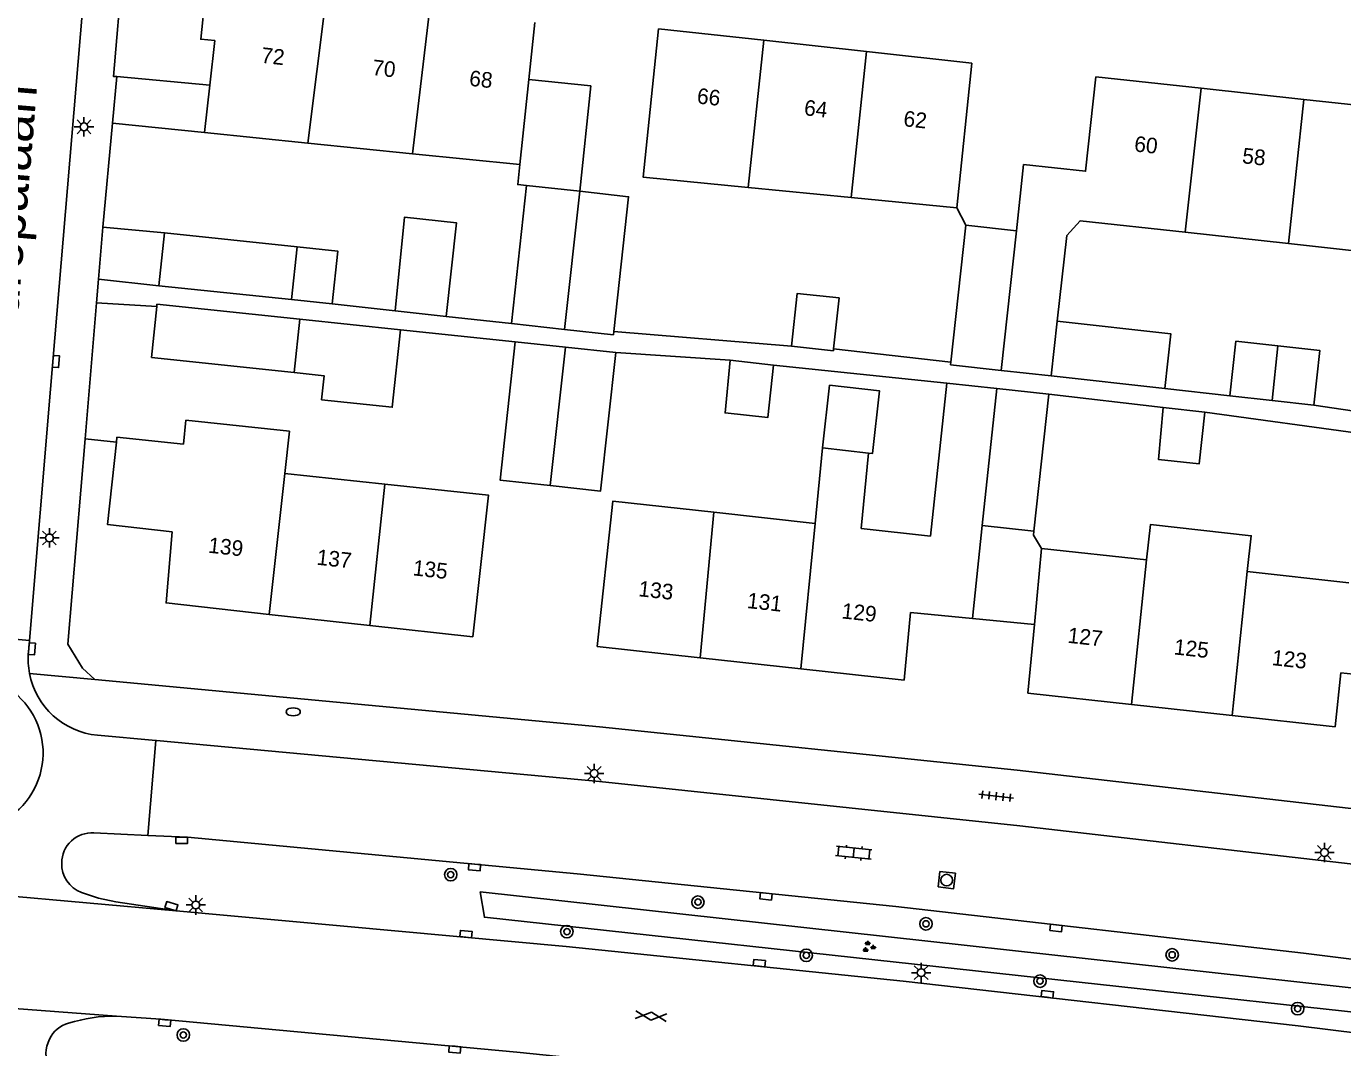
# Model space of a CAD drawing. Extents: x 131000 to 133014, y 396499 to 399001.
# Drawn here: x 131330.3 to 131414.7, y 397713.3 to 397778.9 of the extents above; entities that cross this region are included whole.
import ezdxf

# ---------------------------------------------------------------- set-up
doc = ezdxf.new("R2010")
doc.units = 0
for name, color, linetype in [('gg-afsc-erfafscheiding', 7, 'Continuous'), ('gg-afsc-muur', 7, 'Continuous'), ('gg-anno-huisnummerreeks BGT', 7, 'Continuous'), ('gg-anno-openbare ruimte label', 7, 'Continuous'), ('gg-bbg-bijgebouw', 7, 'Continuous'), ('gg-bbg-gedigitaliseerde bebouwing', 7, 'Continuous'), ('gg-bbg-gedigitaliseerde bijgebouw', 7, 'Continuous'), ('gg-bbg-hoofdgebouw', 7, 'Continuous'), ('gg-bbg-luifel en loopbrug', 7, 'Continuous'), ('gg-bbg-tussenscheiding', 7, 'Continuous'), ('gg-knt-verharding', 7, 'Continuous'), ('gt-grn-groengrens', 7, 'Continuous'), ('gt-grn-weggrens', 7, 'Continuous'), ('gt-symb-boom', 7, 'Continuous'), ('gt-symb-brandkraan', 7, 'Continuous'), ('gt-symb-gesloten verharding', 7, 'Continuous'), ('gt-symb-groenvak', 7, 'Continuous'), ('gt-symb-klinker verharding', 7, 'Continuous'), ('gt-symb-kolk', 7, 'Continuous'), ('gt-symb-lichtmast', 7, 'Continuous'), ('gt-symb-rioolschacht', 7, 'Continuous'), ('gt-symb-tegel verharding', 7, 'Continuous')]:
    doc.layers.add(name, color=color, linetype=linetype)

# ---------------------------------------------------------------- blocks, each defined once
blk = doc.blocks.new('gt0-BOOM')
at = {"layer": 'gt-symb-boom'}
for radius in [0.4, 0.2]:
    blk.add_circle((0, 0), radius, dxfattribs=at)
blk = doc.blocks.new('gt0-KOLK')
at = {"layer": 'gt-symb-kolk'}
blk.add_lwpolyline([(0, 0), (0.375, 0), (0.375, 0.4), (-0.375, 0.4), (-0.375, 0), (0, 0)], dxfattribs=at)
blk = doc.blocks.new('gt0-LMAST')
at = {"layer": 'gt-symb-lichtmast'}
for p, q in [((-0.182, 0.173), (-0.447, 0.438)), ((-0.005, 0.246), (-0.005, 0.621)), ((0.172, 0.173), (0.437, 0.438)), ((-0.255, -0.004), (-0.63, -0.004)), ((-0.182, -0.181), (-0.447, -0.446)), ((-0.005, -0.254), (-0.005, -0.629)), ((0.437, -0.446), (0.172, -0.181)), ((0.245, -0.004), (0.62, -0.004))]:
    blk.add_line(p, q, dxfattribs=at)
blk.add_circle((-0.005, -0.004), 0.25, dxfattribs=at)
blk = doc.blocks.new('gt0-TEG1')
at = {"layer": 'gt-symb-tegel verharding'}
for p, q in [((-1.125, 0), (1.125, 0)), ((-0.9, -0.25), (-0.9, 0.25)), ((-0.45, -0.25), (-0.45, 0.25)), ((0, -0.25), (0, 0.25)), ((0.45, -0.25), (0.45, 0.25)), ((0.9, -0.25), (0.9, 0.25))]:
    blk.add_line(p, q, dxfattribs=at)
blk = doc.blocks.new('gt0-KL1')
at = {"layer": 'gt-symb-klinker verharding'}
for p, q in [((-1.15, 0.3), (1.15, 0.3)), ((-1, -0.3), (-1, 0.3)), ((-0.5, 0.3), (-0.5, 0.45)), ((0, -0.3), (0, 0.3)), ((0.5, 0.3), (0.5, 0.45)), ((1, -0.3), (1, 0.3)), ((-1.15, -0.3), (1.15, -0.3)), ((-0.5, -0.45), (-0.5, -0.3)), ((0.5, -0.45), (0.5, -0.3))]:
    blk.add_line(p, q, dxfattribs=at)
blk = doc.blocks.new('gt0-GRVAK')
at = {"layer": 'gt-symb-groenvak'}
for p, q in [((-0.11, 0.189), (-0.228, 0.24)), ((-0.182, 0.153), (0.088, 0.153)), ((-0.091, 0.211), (-0.156, 0.322)), ((-0.047, 0.214), (-0.047, 0.393)), ((-0.004, 0.211), (0.061, 0.322)), ((0.015, 0.189), (0.133, 0.24)), ((0.262, -0.052), (0.197, 0.059)), ((0.305, -0.049), (0.305, 0.13)), ((0.349, -0.052), (0.414, 0.059)), ((-0.245, -0.228), (-0.363, -0.177)), ((-0.318, -0.264), (-0.047, -0.264)), ((-0.226, -0.206), (-0.291, -0.095)), ((-0.183, -0.203), (-0.183, -0.024)), ((-0.139, -0.206), (-0.074, -0.095)), ((-0.12, -0.228), (-0.002, -0.177)), ((0.243, -0.074), (0.125, -0.023)), ((0.17, -0.11), (0.441, -0.11)), ((0.368, -0.074), (0.486, -0.023))]:
    blk.add_line(p, q, dxfattribs=at)
blk = doc.blocks.new('gt0-RS')
at = {"layer": 'gt-symb-rioolschacht'}
blk.add_lwpolyline([(-0.5, -0.5), (0.5, -0.5), (0.5, 0.5), (-0.5, 0.5)], close=True, dxfattribs=at)
blk.add_circle((0, 0), 0.375, dxfattribs=at)
blk = doc.blocks.new('gt0-BR')
at = {"layer": 'gt-symb-brandkraan'}
for centre, radius, start, end in [((-0.244, 0), 0.206, 107.56694, 252.43307), ((0.599, -2.664), 3, 106.89205, 107.56694), ((0, -0.691), 0.938, 73.10799, 106.89205), ((-0.599, -2.664), 3, 72.43309, 73.10799), ((0.244, 0), 0.206, 287.56695, 72.43309), ((0.599, 2.664), 3, 252.43307, 253.10797), ((0, 0.691), 0.938, 253.10797, 286.89206), ((-0.599, 2.664), 3, 286.89206, 287.56695)]:
    blk.add_arc(centre, radius, start, end, dxfattribs=at)
blk = doc.blocks.new('gt0-GESVH1')
at = {"layer": 'gt-symb-gesloten verharding'}
for p, q in [((-0.992, -0.261), (0.008, 0.239)), ((0.008, -0.261), (-0.992, 0.239)), ((0.008, 0.239), (1.008, -0.261)), ((1.008, 0.239), (0.008, -0.261))]:
    blk.add_line(p, q, dxfattribs=at)

msp = doc.modelspace()

# ---------------------------------------------------------------- linework, layer by layer
at = {"layer": 'gg-afsc-erfafscheiding'}
for p, q in [((131335.181, 397766.002), (131335.79, 397772.667)), ((131389.985, 397767.234), (131390.554, 397766.121)), ((131339.14, 397765.64), (131335.181, 397766.002)), ((131338.78, 397762.244), (131334.896, 397762.671)), ((131353.927, 397760.635), (131349.899, 397761.078)), ((131361.396, 397759.815), (131357.217, 397760.274)), ((131361.646, 397758.638), (131354.271, 397759.415)), ((131379.381, 397758.361), (131367.966, 397759.297)), ((131375.425, 397757.463), (131368.09, 397757.96)), ((131389.595, 397757.348), (131382.074, 397758.185)), ((131389.35, 397755.999), (131378.221, 397757.156)), ((131403.231, 397754.424), (131395.88, 397755.283)), ((131403.321, 397755.65), (131407.501, 397755.185)), ((131416.18, 397752.727), (131405.9, 397754.131)), ((131417.7, 397753.856), (131412.896, 397754.588))]:
    msp.add_line(p, q, dxfattribs=at)
at = {"layer": 'gg-afsc-muur'}
for p, q in [((131334.769, 397761.152), (131334.036, 397752.417)), ((131338.635, 397760.913), (131334.769, 397761.152)), ((131334.036, 397752.417), (131336.045, 397752.202))]:
    msp.add_line(p, q, dxfattribs=at)
at = {"layer": 'gg-bbg-bijgebouw'}
for p, q in [((131393.805, 397765.766), (131390.554, 397766.121)), ((131338.78, 397762.244), (131339.14, 397765.64)), ((131338.29, 397757.63), (131338.635, 397760.913)), ((131338.635, 397760.913), (131338.65, 397761.06))]:
    msp.add_line(p, q, dxfattribs=at)
at = {"layer": 'gg-bbg-gedigitaliseerde bebouwing'}
for p, q in [((131362.89, 397779.14), (131362.509, 397775.482)), ((131390.95, 397776.53), (131389.985, 397767.234)), ((131362.509, 397775.482), (131361.939, 397770.021)), ((131342.038, 397775.122), (131341.7, 397772.069)), ((131348.335, 397771.398), (131341.7, 397772.069)), ((131355.057, 397770.718), (131348.335, 397771.398)), ((131361.939, 397770.021), (131355.057, 397770.718)), ((131383.201, 397767.9), (131376.584, 397768.55)), ((131389.985, 397767.234), (131383.201, 397767.9)), ((131396.43, 397759.969), (131397.045, 397765.466)), ((131411.261, 397764.953), (131404.63, 397765.679)), ((131418.009, 397764.215), (131411.261, 397764.953)), ((131396.037, 397756.46), (131396.43, 397759.969)), ((131392.827, 397756.815), (131396.037, 397756.46)), ((131389.35, 397755.999), (131388.293, 397746.163)), ((131389.35, 397755.999), (131392.547, 397755.648)), ((131392.547, 397755.648), (131395.88, 397755.283)), ((131394.925, 397746.5), (131395.88, 397755.283)), ((131380.89, 397746.984), (131381.365, 397751.833)), ((131381.365, 397751.833), (131384.32, 397751.505)), ((131384.32, 397751.505), (131383.846, 397746.656)), ((131346.859, 397750.188), (131353.263, 397749.514)), ((131374.383, 397747.705), (131380.89, 397746.984)), ((131383.846, 397746.656), (131388.293, 397746.163)), ((131391.616, 397746.86), (131390.984, 397740.891)), ((131391.616, 397746.86), (131394.925, 397746.5)), ((131394.958, 397740.515), (131395.418, 397745.381)), ((131395.418, 397745.381), (131402.153, 397744.644)), ((131408.612, 397743.909), (131415.135, 397743.168))]:
    msp.add_line(p, q, dxfattribs=at)
for points in [[(131376.584, 397768.55), (131369.842, 397769.212), (131370.83, 397778.74)], [(131404.63, 397765.679), (131397.892, 397766.416), (131397.045, 397765.466)], [(131336.08, 397752.53), (131340.347, 397752.081), (131340.509, 397753.61), (131347.146, 397752.909), (131346.859, 397750.188)], [(131353.263, 397749.514), (131359.916, 397748.813), (131358.93, 397739.71)], [(131366.89, 397739.09), (131367.913, 397748.422), (131374.383, 397747.705)], [(131408.612, 397743.909), (131408.872, 397746.195), (131402.413, 397746.929), (131402.153, 397744.644)]]:
    msp.add_lwpolyline(points, dxfattribs=at)
at = {"layer": 'gg-bbg-gedigitaliseerde bijgebouw'}
for p, q in [((131362.37, 397768.678), (131361.396, 397759.815)), ((131365.778, 397768.304), (131362.37, 397768.678)), ((131390.554, 397766.121), (131389.595, 397757.348)), ((131347.638, 397764.744), (131339.14, 397765.64)), ((131338.78, 397762.244), (131347.278, 397761.352)), ((131347.823, 397760.094), (131338.65, 397761.06)), ((131347.278, 397761.352), (131349.899, 397761.078)), ((131354.271, 397759.415), (131347.823, 397760.094)), ((131361.396, 397759.815), (131364.804, 397759.441)), ((131367.944, 397759.095), (131364.804, 397759.441)), ((131367.966, 397759.297), (131367.944, 397759.095)), ((131364.868, 397758.299), (131361.646, 397758.638)), ((131364.868, 397758.299), (131368.09, 397757.96)), ((131379.381, 397758.361), (131382.063, 397758.077)), ((131410.586, 397758.38), (131410.208, 397754.885)), ((131338.29, 397757.63), (131347.444, 397756.672)), ((131378.221, 397757.156), (131375.425, 397757.463)), ((131382.063, 397758.077), (131382.074, 397758.185)), ((131389.595, 397757.348), (131389.577, 397757.175)), ((131389.577, 397757.175), (131392.827, 397756.815)), ((131407.501, 397755.185), (131410.208, 397754.885)), ((131405.9, 397754.131), (131403.231, 397754.424))]:
    msp.add_line(p, q, dxfattribs=at)
for points in [[(131365.778, 397768.304), (131368.918, 397767.959), (131367.966, 397759.297)], [(131349.899, 397761.078), (131350.253, 397764.468), (131347.638, 397764.744)], [(131382.074, 397758.185), (131382.42, 397761.467), (131379.739, 397761.75), (131379.381, 397758.361)], [(131347.444, 397756.672), (131349.372, 397756.47), (131349.21, 397754.926), (131353.751, 397754.451), (131354.271, 397759.415)], [(131361.646, 397758.638), (131360.674, 397749.769), (131363.894, 397749.418)], [(131407.501, 397755.185), (131407.888, 397758.678), (131410.586, 397758.38)], [(131368.09, 397757.96), (131367.115, 397749.066), (131363.894, 397749.418)], [(131375.425, 397757.463), (131375.11, 397754.079), (131377.848, 397753.779), (131378.221, 397757.156)], [(131403.231, 397754.424), (131402.913, 397751.103), (131405.534, 397750.816), (131405.9, 397754.131)]]:
    msp.add_lwpolyline(points, dxfattribs=at)
at = {"layer": 'gg-bbg-hoofdgebouw'}
for p, q in [((131370.83, 397778.74), (131377.589, 397777.997)), ((131342.354, 397777.974), (131342.038, 397775.122)), ((131377.589, 397777.997), (131384.191, 397777.272)), ((131384.191, 397777.272), (131390.95, 397776.53)), ((131398.91, 397775.66), (131405.67, 397774.921)), ((131405.67, 397774.921), (131412.26, 397774.199)), ((131412.26, 397774.199), (131419.02, 397773.46)), ((131336.08, 397752.53), (131336.045, 397752.202)), ((131345.86, 397741.157), (131352.31, 397740.443)), ((131352.31, 397740.443), (131358.93, 397739.71)), ((131394.54, 397736.09), (131394.958, 397740.515)), ((131373.511, 397738.368), (131366.89, 397739.09)), ((131379.979, 397737.662), (131373.511, 397738.368)), ((131386.6, 397736.94), (131379.979, 397737.662)), ((131401.188, 397735.362), (131394.54, 397736.09)), ((131407.65, 397734.655), (131401.188, 397735.362)), ((131414.27, 397733.93), (131407.65, 397734.655))]:
    msp.add_line(p, q, dxfattribs=at)
for points in [[(131342.654, 397780.682), (131341.736, 397780.776), (131341.457, 397778.066), (131342.354, 397777.974)], [(131398.91, 397775.66), (131398.246, 397769.586), (131394.27, 397770.021), (131393.805, 397765.766)], [(131336.045, 397752.202), (131335.48, 397746.92), (131339.62, 397746.45), (131339.24, 397741.89), (131345.86, 397741.157)], [(131390.984, 397740.891), (131387.009, 397741.266), (131386.6, 397736.94)], [(131418.742, 397737.423), (131418.695, 397736.976), (131414.63, 397737.399), (131414.27, 397733.93)]]:
    msp.add_lwpolyline(points, dxfattribs=at)
at = {"layer": 'gg-bbg-luifel en loopbrug'}
for p, q in [((131335.79, 397772.667), (131336.064, 397775.668)), ((131336.064, 397775.668), (131342.038, 397775.122)), ((131341.7, 397772.069), (131335.79, 397772.667)), ((131357.217, 397760.274), (131353.927, 397760.635)), ((131396.037, 397756.46), (131403.321, 397755.65)), ((131412.896, 397754.588), (131410.208, 397754.885)), ((131394.958, 397740.515), (131390.984, 397740.891))]:
    msp.add_line(p, q, dxfattribs=at)
for points in [[(131365.778, 397768.304), (131366.483, 397775.067), (131362.509, 397775.482)], [(131362.37, 397768.678), (131361.805, 397768.737), (131361.939, 397770.021)], [(131353.927, 397760.635), (131354.536, 397766.655), (131357.865, 397766.29), (131357.217, 397760.274)], [(131403.321, 397755.65), (131403.711, 397759.16), (131396.43, 397759.969)], [(131412.896, 397754.588), (131413.283, 397758.082), (131410.586, 397758.38)], [(131381.365, 397751.833), (131381.811, 397755.858), (131385.015, 397755.503), (131384.569, 397751.478), (131384.32, 397751.505)], [(131395.418, 397745.381), (131394.898, 397746.247), (131394.925, 397746.5)]]:
    msp.add_lwpolyline(points, dxfattribs=at)
at = {"layer": 'gg-bbg-tussenscheiding'}
for p, q in [((131348.335, 397771.398), (131349.489, 397780.623)), ((131355.057, 397770.718), (131356.131, 397779.888)), ((131376.584, 397768.55), (131377.589, 397777.997)), ((131383.201, 397767.9), (131384.191, 397777.272)), ((131404.63, 397765.679), (131405.67, 397774.921)), ((131411.261, 397764.953), (131412.26, 397774.199)), ((131365.778, 397768.304), (131364.804, 397759.441)), ((131393.805, 397765.766), (131392.827, 397756.815)), ((131347.638, 397764.744), (131347.278, 397761.352)), ((131347.823, 397760.094), (131347.444, 397756.672)), ((131364.868, 397758.299), (131363.894, 397749.418)), ((131392.547, 397755.648), (131391.616, 397746.86)), ((131346.859, 397750.188), (131345.86, 397741.157)), ((131353.263, 397749.514), (131352.31, 397740.443)), ((131374.383, 397747.705), (131373.511, 397738.368)), ((131380.89, 397746.984), (131379.979, 397737.662)), ((131402.153, 397744.644), (131401.188, 397735.362)), ((131408.612, 397743.909), (131407.65, 397734.655))]:
    msp.add_line(p, q, dxfattribs=at)
at = {"layer": 'gg-knt-verharding'}
for p, q in [((131334.896, 397762.671), (131335.181, 397766.002)), ((131331.825, 397755.609), (131330.466, 397739.483)), ((131330.466, 397739.483), (131330.4, 397738.7)), ((131334.838, 397733.4), (131338.579, 397733.054)), ((131338.579, 397733.054), (131338.618, 397733.05)), ((131338.057, 397726.97), (131334.604, 397727.133)), ((131340.6, 397726.85), (131338.057, 397726.97)), ((131315.968, 397724.247), (131339.878, 397722.13)), ((131336.055, 397715.38), (131310.791, 397717.232)), ((131338.906, 397715.171), (131336.055, 397715.38))]:
    msp.add_line(p, q, dxfattribs=at)
for points in [[(131334.549, 397788.142), (131333.873, 397779.92), (131331.825, 397755.609)], [(131336.701, 397782.456), (131336.437, 397782.442), (131335.869, 397775.665), (131336.064, 397775.668)], [(131334.67, 397736.97), (131333.88, 397737.7), (131332.93, 397739.24), (131334.036, 397752.417)], [(131443.809, 397725.08), (131443.62, 397725.1), (131416.4, 397728.56), (131393.85, 397731.15), (131367.04, 397733.94), (131334.67, 397736.97)], [(131338.618, 397733.05), (131367.04, 397730.42), (131394.02, 397727.59), (131415.22, 397725.14), (131443.3, 397721.57)], [(131436.532, 397716.369), (131412.23, 397719.42), (131386.06, 397722.4), (131365.61, 397724.51), (131340.6, 397726.85)], [(131339.878, 397722.13), (131336.012, 397722.715), (131334.888, 397722.936), (131333.802, 397723.298)], [(131339.878, 397722.13), (131364.9, 397719.85), (131386.54, 397717.62), (131411.88, 397714.76), (131436.273, 397711.727)], [(131338.906, 397715.171), (131361.75, 397713.07), (131387.22, 397710.44), (131411.03, 397707.76), (131435.255, 397704.74)]]:
    msp.add_lwpolyline(points, dxfattribs=at)
for centre, radius, start, end in [((131335.311, 397738.283), 4.928, 175.14791, 190.7607), ((131326.359, 397732.255), 4.983, 265.07065, 85.15572), ((131335.286, 397738.283), 4.904, 190.81719, 264.76219), ((131334.488, 397725.186), 1.951, 86.58589, 179.51755), ((131334.529, 397725.153), 1.992, 178.59572, 248.60367), ((131336.004, 397705.309), 10.071, 89.71133, 107.48134), ((131333.426, 397713.147), 1.824, 104.19965, 155.78126), ((131333.518, 397712.942), 1.997, 151.49775, 260.46567)]:
    msp.add_arc(centre, radius, start, end, dxfattribs=at)
at = {"layer": 'gt-grn-groengrens'}
msp.add_lwpolyline([(131359.393, 397723.349), (131359.664, 397721.722), (131425.419, 397714.536), (131424.606, 397716.163), (131359.393, 397723.349)], dxfattribs=at)
at = {"layer": 'gt-grn-weggrens'}
for p, q in [((131334.896, 397762.671), (131334.769, 397761.152)), ((131323.561, 397740.076), (131330.466, 397739.483)), ((131334.67, 397736.97), (131330.469, 397737.363)), ((131338.057, 397726.97), (131338.579, 397733.054))]:
    msp.add_line(p, q, dxfattribs=at)

# ---------------------------------------------------------------- block references
at = {"layer": 'gt-symb-boom'}
for p in [(131357.503, 397724.452), (131373.365, 397722.69), (131364.957, 397720.794), (131388, 397721.297), (131380.318, 397719.273), (131403.802, 397719.307), (131395.323, 397717.62), (131411.853, 397715.856), (131340.34, 397714.165)]:
    msp.add_blockref('gt0-BOOM', p, dxfattribs=at)
at = {"layer": 'gt-symb-brandkraan'}
msp.add_blockref('gt0-BR', (131347.392, 397734.901), dxfattribs=at)
at = {"layer": 'gt-symb-gesloten verharding', "rotation": -5.277406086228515}
msp.add_blockref('gt0-GESVH1', (131370.351, 397715.383), dxfattribs=at)
at = {"layer": 'gt-symb-groenvak'}
msp.add_blockref('gt0-GRVAK', (131384.308, 397719.813), dxfattribs=at)
at = {"layer": 'gt-symb-klinker verharding', "rotation": -5.910070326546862}
msp.add_blockref('gt0-KL1', (131383.362, 397725.854), dxfattribs=at)
at = {"layer": 'gt-symb-kolk'}
for p, rotation in [((131331.969, 397757.396), -94.83132597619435), ((131330.419, 397738.956), -94.7018083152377), ((131340.234, 397726.853), -179.77081810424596), ((131359.047, 397725.129), 174.72259391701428), ((131377.749, 397723.26), 174.03296237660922), ((131339.517, 397722.238), -16.677293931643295), ((131396.372, 397721.226), 173.51433964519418), ((131358.462, 397720.44), -5.049166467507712), ((131377.287, 397718.577), -5.910070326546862), ((131395.773, 397716.579), -6.606034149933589), ((131339.16, 397715.144), 175.00791883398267), ((131357.78, 397713.435), 174.7796383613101)]:
    msp.add_blockref('gt0-KOLK', p, dxfattribs=dict(at, rotation=rotation))
at = {"layer": 'gt-symb-lichtmast'}
for p in [(131333.972, 397772.444), (131331.754, 397746.065), (131366.714, 397730.95), (131413.578, 397725.876), (131341.144, 397722.512), (131387.699, 397718.165)]:
    msp.add_blockref('gt0-LMAST', p, dxfattribs=at)
at = {"layer": 'gt-symb-rioolschacht', "rotation": -6.485660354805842}
msp.add_blockref('gt0-RS', (131389.332, 397724.1), dxfattribs=at)
at = {"layer": 'gt-symb-tegel verharding', "rotation": -6.087008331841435}
msp.add_blockref('gt0-TEG1', (131392.508, 397729.487), dxfattribs=at)

# ---------------------------------------------------------------- texts
at = {"layer": 'gg-anno-huisnummerreeks BGT'}
for s, rotation, p in [('72', 353.7, (131345.301, 397776.558)), ('70', 353.7, (131352.426, 397775.77)), ('68', 353.7, (131358.653, 397775.081)), ('66', 353.7, (131373.27, 397773.945)), ('64', 353.7, (131380.144, 397773.19)), ('62', 353.7, (131386.521, 397772.49)), ('60', 353.7, (131401.332, 397770.869)), ('58', 353.7, (131408.26, 397770.111)), ('139', 353.7, (131341.909, 397745.116)), ('137', 353.7, (131348.863, 397744.346)), ('135', 353.7, (131355.031, 397743.663)), ('133', 353.8, (131369.513, 397742.324)), ('131', 353.7, (131376.483, 397741.566)), ('129', 353.8, (131382.555, 397740.901)), ('127', 353.7, (131397.059, 397739.336)), ('125', 353.7, (131403.875, 397738.59)), ('123', 353.7, (131410.165, 397737.901))]:
    msp.add_text(s, height=1, rotation=rotation, dxfattribs=at).set_placement(p)
at = {"layer": 'gg-anno-openbare ruimte label'}
msp.add_text('Europalaan', height=2.5, rotation=85.2, dxfattribs=at).set_placement((131329.53, 397758.029))

doc.saveas('drawing.dxf')
